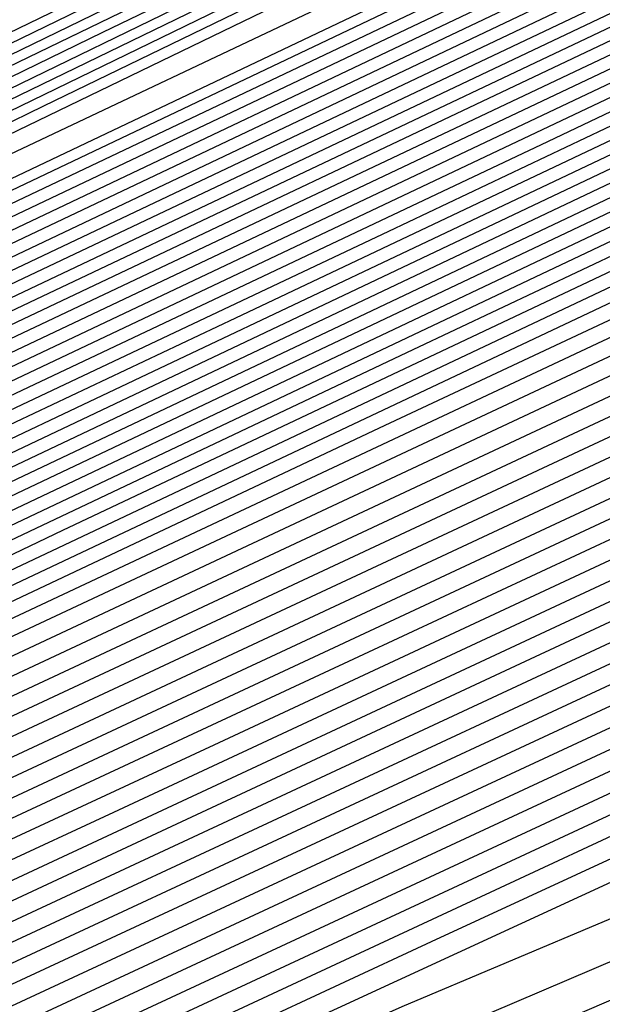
# Model space of a CAD drawing. Extents: x 3249832 to 3255657, y 13789405 to 13793316.
# Tile 386 of 656: x 3254718.871 to 3254719.753, y 13790587.377 to 13790588.868. Entities that reach past the tile are written whole.
import ezdxf

# ---------------------------------------------------------------- set-up
doc = ezdxf.new("R2010")
doc.units = 0
doc.header["$LTSCALE"] = 100
doc.header["$MEASUREMENT"] = 0
for name, color, linetype in [('GRATIO_CON', 10, 'CONTINUOUS'), ('GRATIO_ICON', 7, 'CONTINUOUS'), ('TARGETS_EAST', 7, 'CONTINUOUS')]:
    doc.layers.add(name, color=color, linetype=linetype)

# ---------------------------------------------------------------- blocks, each defined once
blk = doc.blocks.new('Gratio_032316_contours')
at = {"layer": 'GRATIO_CON', "color": 5, "linetype": 'Continuous', "flags": 128}
for points in [[(3254650.5295, 13790554.2765), (3254653.3056, 13790555.8352), (3254660.9478, 13790559.7949), (3254674.6731, 13790566.7396), (3254690.838, 13790574.8591), (3254704.5835, 13790581.7451), (3254712.2651, 13790585.5926), (3254715.0949, 13790587.012), (3254715.4992, 13790587.2173), (3254715.4997, 13790587.2202), (3254715.5008, 13790587.2224), (3254715.5022, 13790587.2231), (3254715.7056, 13790587.3202), (3254717.1188, 13790588.0047), (3254720.9515, 13790589.8664), (3254727.8087, 13790593.1984), (3254735.8769, 13790597.1097), (3254742.7379, 13790600.4126), (3254746.7617, 13790602.3065), (3254749.4702, 13790603.5381), (3254753.1732, 13790605.2411), (3254759.4825, 13790608.2089), (3254767.2174, 13790611.8744), (3254774.4989, 13790615.3301)], [(3254653.0399, 13790555.5064), (3254655.7096, 13790557.0052), (3254663.0585, 13790560.8129), (3254676.257, 13790567.4911), (3254691.8012, 13790575.2992), (3254705.0188, 13790581.9215), (3254712.405, 13790585.6223), (3254715.1255, 13790586.9884), (3254715.5137, 13790587.187), (3254715.5139, 13790587.1907), (3254715.5149, 13790587.1935), (3254715.5162, 13790587.1948), (3254715.6827, 13790587.2745), (3254716.8387, 13790587.8346), (3254719.9739, 13790589.3575), (3254725.5832, 13790592.0832), (3254732.1832, 13790595.2826), (3254737.7956, 13790597.9844), (3254741.1396, 13790599.5586), (3254743.7225, 13790600.741), (3254747.7487, 13790602.6085), (3254754.7095, 13790605.8925), (3254763.2441, 13790609.9406), (3254771.2789, 13790613.7544)], [(3254692.2829, 13790575.5193), (3254705.2366, 13790582.0098), (3254712.4751, 13790585.6374), (3254715.1409, 13790586.9771), (3254715.5211, 13790587.1724), (3254715.5211, 13790587.1764), (3254715.522, 13790587.1793), (3254715.5233, 13790587.1807), (3254715.6712, 13790587.2517), (3254716.6987, 13790587.7496), (3254719.4852, 13790589.103), (3254724.4705, 13790591.5255), (3254730.3363, 13790594.3691), (3254735.3245, 13790596.7704), (3254738.3286, 13790598.1847), (3254740.8487, 13790599.3424), (3254745.0364, 13790601.2922), (3254752.3229, 13790604.7343), (3254761.2575, 13790608.9736), (3254769.6689, 13790612.9665), (3254775.8378, 13790615.8811)], [(3254677.8408, 13790568.2426), (3254692.7645, 13790575.7394), (3254705.4543, 13790582.0981), (3254712.5451, 13790585.6526), (3254715.1564, 13790586.9658), (3254715.5285, 13790587.1578), (3254715.5284, 13790587.1621), (3254715.5291, 13790587.1652), (3254715.5303, 13790587.1667), (3254715.6598, 13790587.2289), (3254716.5587, 13790587.6645), (3254718.9964, 13790588.8486), (3254723.3578, 13790590.9679), (3254728.4895, 13790593.4556), (3254732.8533, 13790595.5563), (3254735.5176, 13790596.8108), (3254737.9749, 13790597.9438), (3254742.3242, 13790599.9759), (3254749.9364, 13790603.5761), (3254759.2708, 13790608.0067), (3254768.0589, 13790612.1786), (3254774.5039, 13790615.224)], [(3254678.6327, 13790568.6184), (3254693.2462, 13790575.9595), (3254705.672, 13790582.1864), (3254712.6152, 13790585.6677), (3254715.1718, 13790586.9544), (3254715.5359, 13790587.1432), (3254715.5356, 13790587.1479), (3254715.5363, 13790587.151), (3254715.5373, 13790587.1526), (3254715.6484, 13790587.2061), (3254716.4187, 13790587.5794), (3254718.5077, 13790588.5941), (3254722.2451, 13790590.4102), (3254726.6426, 13790592.542), (3254730.3822, 13790594.3422), (3254732.7065, 13790595.4369), (3254735.101, 13790596.5452), (3254739.6119, 13790598.6596), (3254747.5498, 13790602.4179), (3254757.2842, 13790607.0398), (3254766.4489, 13790611.3907), (3254773.17, 13790614.5669)], [(3254680.2165, 13790569.3699), (3254694.2095, 13790576.3997), (3254706.1075, 13790582.363), (3254712.7553, 13790585.698), (3254715.2027, 13790586.9318), (3254715.5507, 13790587.114), (3254715.5501, 13790587.1193), (3254715.5505, 13790587.1228), (3254715.5514, 13790587.1245), (3254715.6255, 13790587.1605), (3254716.1386, 13790587.4093), (3254717.5302, 13790588.0852), (3254720.0197, 13790589.295), (3254722.9489, 13790590.715), (3254725.4399, 13790591.9141), (3254727.0844, 13790592.6891), (3254729.3534, 13790593.7481), (3254734.1874, 13790596.027), (3254742.7767, 13790600.1014), (3254753.3109, 13790605.106), (3254763.2289, 13790609.8149), (3254770.5022, 13790613.2526), (3254775.2309, 13790615.445)], [(3254681.0084, 13790569.7457), (3254694.6911, 13790576.6198), (3254706.3252, 13790582.4514), (3254712.8253, 13790585.7131), (3254715.2181, 13790586.9205), (3254715.5581, 13790587.0994), (3254715.5573, 13790587.105), (3254715.5577, 13790587.1086), (3254715.5585, 13790587.1105), (3254715.614, 13790587.1377), (3254715.9986, 13790587.3243), (3254717.0414, 13790587.8308), (3254718.907, 13790588.7373), (3254721.1021, 13790589.8014), (3254722.9687, 13790590.7), (3254724.2734, 13790591.3152), (3254726.4795, 13790592.3495), (3254731.4751, 13790594.7106), (3254740.3902, 13790598.9432), (3254751.3242, 13790604.1391), (3254761.6189, 13790609.027), (3254769.1683, 13790612.5955), (3254774.0756, 13790614.8726)], [(3254681.8003, 13790570.1215), (3254695.1728, 13790576.8399), (3254706.5429, 13790582.5397), (3254712.8954, 13790585.7283), (3254715.2336, 13790586.9092), (3254715.5655, 13790587.0848), (3254715.5646, 13790587.0908), (3254715.5648, 13790587.0945), (3254715.5655, 13790587.0964), (3254715.6026, 13790587.1149), (3254715.8586, 13790587.2392), (3254716.5526, 13790587.5763), (3254717.7943, 13790588.1797), (3254719.2552, 13790588.8879), (3254720.4976, 13790589.486), (3254721.4623, 13790589.9413), (3254723.6057, 13790590.9509), (3254728.7628, 13790593.3943), (3254738.0036, 13790597.785), (3254749.3376, 13790603.1722), (3254760.0089, 13790608.2391), (3254767.8344, 13790611.9384), (3254772.9202, 13790614.3002)], [(3254682.5923, 13790570.4972), (3254695.6546, 13790577.0593), (3254706.7614, 13790582.6258), (3254712.967, 13790585.7384), (3254715.2513, 13790586.8898), (3254715.5753, 13790587.0598), (3254715.5732, 13790587.0655), (3254715.5718, 13790587.0702), (3254715.5712, 13790587.0742), (3254715.5713, 13790587.0777), (3254715.5719, 13790587.0805), (3254715.5725, 13790587.0824), (3254715.5912, 13790587.0921), (3254715.7186, 13790587.1542), (3254716.0639, 13790587.3219), (3254716.6816, 13790587.6221), (3254717.4084, 13790587.9744), (3254718.0264, 13790588.2719), (3254718.6513, 13790588.5674), (3254720.7319, 13790589.5523), (3254726.0506, 13790592.078), (3254735.6171, 13790596.6268), (3254747.3509, 13790602.2053)], [(3254684.1761, 13790571.2487), (3254696.618, 13790577.4994), (3254707.1969, 13790582.802), (3254713.1074, 13790585.7679), (3254715.2826, 13790586.8659), (3254715.5906, 13790587.0293), (3254715.5881, 13790587.0358), (3254715.5865, 13790587.0411), (3254715.5857, 13790587.0455), (3254715.5857, 13790587.0491), (3254715.5862, 13790587.0517), (3254715.5868, 13790587.0533), (3254715.8668, 13790587.1867), (3254717.823, 13790588.1171), (3254723.1317, 13790590.6428), (3254732.719, 13790595.2041), (3254744.5101, 13790600.8106), (3254755.6802, 13790606.114), (3254763.9812, 13790610.0377), (3254769.4727, 13790612.5918), (3254772.7913, 13790614.058)], [(3254684.968, 13790571.6245), (3254697.0997, 13790577.7194), (3254707.4147, 13790582.8902), (3254713.1775, 13790585.7827), (3254715.2982, 13790586.854), (3254715.5983, 13790587.014), (3254715.5956, 13790587.0209), (3254715.5938, 13790587.0266), (3254715.5929, 13790587.0311), (3254715.5928, 13790587.0347), (3254715.5933, 13790587.0371), (3254715.5941, 13790587.0382), (3254715.8655, 13790587.1668), (3254717.7598, 13790588.067), (3254722.9002, 13790590.5119), (3254732.1888, 13790594.9308), (3254743.6448, 13790600.3775), (3254754.5666, 13790605.5623), (3254762.7944, 13790609.4506), (3254768.3357, 13790612.0281), (3254771.74, 13790613.536)], [(3254685.7599, 13790572.0002), (3254697.5813, 13790577.9395), (3254707.6325, 13790582.9783), (3254713.2477, 13790585.7974), (3254715.3139, 13790586.8421), (3254715.6059, 13790586.9987), (3254715.6031, 13790587.0061), (3254715.6012, 13790587.0121), (3254715.6002, 13790587.0168), (3254715.6, 13790587.0202), (3254715.6005, 13790587.0224), (3254715.6014, 13790587.0231), (3254715.8641, 13790587.1469), (3254717.6967, 13790588.0169), (3254722.6687, 13790590.3811), (3254731.6586, 13790594.6574), (3254742.7795, 13790599.9444), (3254753.4529, 13790605.0106), (3254761.6075, 13790608.8634), (3254767.1987, 13790611.4645), (3254770.6888, 13790613.014), (3254772.5688, 13790613.737)], [(3254686.5518, 13790572.376), (3254698.063, 13790578.1595), (3254707.8503, 13790583.0665), (3254713.3179, 13790585.8122), (3254715.3295, 13790586.8301), (3254715.6136, 13790586.9834), (3254715.6106, 13790586.9912), (3254715.6085, 13790586.9975), (3254715.6074, 13790587.0024), (3254715.6072, 13790587.0058), (3254715.6076, 13790587.0078), (3254715.6086, 13790587.008), (3254715.8627, 13790587.127), (3254717.6335, 13790587.9669), (3254722.4373, 13790590.2503), (3254731.1285, 13790594.3841), (3254741.9141, 13790599.5112), (3254752.3392, 13790604.4589), (3254760.4207, 13790608.2763), (3254766.0618, 13790610.9008), (3254769.6376, 13790612.4919), (3254771.5699, 13790613.2422)], [(3254688.1357, 13790573.1275), (3254699.0263, 13790578.5996), (3254708.2858, 13790583.2427), (3254713.4583, 13790585.8417), (3254715.3608, 13790586.8063), (3254715.6289, 13790586.9528), (3254715.6255, 13790586.9616), (3254715.6232, 13790586.9685), (3254715.6219, 13790586.9736), (3254715.6215, 13790586.977), (3254715.6219, 13790586.9785), (3254715.6231, 13790586.9779), (3254715.86, 13790587.0872), (3254717.5072, 13790587.8667), (3254721.9744, 13790589.9887), (3254730.0682, 13790593.8374), (3254740.1834, 13790598.645), (3254750.1119, 13790603.3555)], [(3254688.9276, 13790573.5033), (3254699.508, 13790578.8196), (3254708.5036, 13790583.3309), (3254713.5284, 13790585.8564), (3254715.3764, 13790586.7943), (3254715.6366, 13790586.9375), (3254715.633, 13790586.9467), (3254715.6306, 13790586.954), (3254715.6292, 13790586.9593), (3254715.6287, 13790586.9626), (3254715.6291, 13790586.9638), (3254715.6304, 13790586.9628), (3254715.8586, 13790587.0673), (3254717.444, 13790587.8166), (3254721.7429, 13790589.8578), (3254729.538, 13790593.5641), (3254739.3181, 13790598.2119), (3254748.9983, 13790602.8038)], [(3254689.7195, 13790573.8791), (3254699.9897, 13790579.0397), (3254708.7214, 13790583.419), (3254713.5986, 13790585.8712), (3254715.392, 13790586.7824), (3254715.6442, 13790586.9223), (3254715.6405, 13790586.9319), (3254715.638, 13790586.9394), (3254715.6364, 13790586.9449), (3254715.6358, 13790586.9482), (3254715.6363, 13790586.9492), (3254715.6377, 13790586.9477), (3254715.8573, 13790587.0474), (3254717.3809, 13790587.7665), (3254721.5114, 13790589.727), (3254729.0078, 13790593.2907), (3254738.4527, 13790597.7787), (3254747.8846, 13790602.2521)], [(3254690.5114, 13790574.2548), (3254700.4713, 13790579.2597), (3254708.9392, 13790583.5072), (3254713.6688, 13790585.8859), (3254715.4077, 13790586.7705), (3254715.6519, 13790586.907), (3254715.648, 13790586.917), (3254715.6453, 13790586.9249), (3254715.6437, 13790586.9305), (3254715.643, 13790586.9338), (3254715.6434, 13790586.9345), (3254715.6449, 13790586.9327), (3254715.8559, 13790587.0275), (3254717.3177, 13790587.7164), (3254721.28, 13790589.5962), (3254728.4777, 13790593.0174), (3254737.5874, 13790597.3456), (3254746.7709, 13790601.7004)], [(3254692.0952, 13790575.0064), (3254701.4347, 13790579.6998), (3254709.3748, 13790583.6834), (3254713.8091, 13790585.9154), (3254715.439, 13790586.7467), (3254715.6673, 13790586.8766), (3254715.6632, 13790586.8877), (3254715.661, 13790586.8953), (3254715.6608, 13790586.8982), (3254715.8536, 13790586.9865), (3254717.1914, 13790587.6161), (3254720.817, 13790589.3346), (3254727.4174, 13790592.4707), (3254735.8567, 13790596.4794), (3254744.5436, 13790600.597), (3254752.1128, 13790604.1664)], [(3254685.2199, 13790571.5024), (3254692.8871, 13790575.3821), (3254701.9163, 13790579.9198), (3254709.5925, 13790583.7716), (3254713.8793, 13790585.9301), (3254715.4546, 13790586.7347), (3254715.6749, 13790586.8612), (3254715.6706, 13790586.8725), (3254715.6682, 13790586.8802), (3254715.6682, 13790586.8829), (3254715.8522, 13790586.9665), (3254717.1283, 13790587.566), (3254720.5856, 13790589.2037), (3254726.8872, 13790592.1973), (3254734.9913, 13790596.0463), (3254743.4299, 13790600.0453), (3254750.9259, 13790603.5792)], [(3254686.2753, 13790572.0114), (3254693.679, 13790575.7579), (3254702.398, 13790580.1398), (3254709.8103, 13790583.8597), (3254713.9495, 13790585.9449), (3254715.4703, 13790586.7228), (3254715.6826, 13790586.8457), (3254715.6781, 13790586.8572), (3254715.6757, 13790586.8649), (3254715.6756, 13790586.8673), (3254715.851, 13790586.9463), (3254717.0652, 13790587.5158), (3254720.3542, 13790589.0728), (3254726.3571, 13790591.924), (3254734.126, 13790595.6131), (3254742.3163, 13790599.4936), (3254749.7391, 13790602.9921)], [(3254687.3306, 13790572.5204), (3254694.471, 13790576.1337), (3254702.8797, 13790580.3599), (3254710.0281, 13790583.9478), (3254714.0197, 13790585.9596), (3254715.486, 13790586.7106), (3254715.6904, 13790586.8298), (3254715.6861, 13790586.841), (3254715.6838, 13790586.8481), (3254715.6839, 13790586.8501), (3254715.8505, 13790586.9246), (3254717.0026, 13790587.4646), (3254720.1229, 13790588.9415), (3254725.827, 13790591.6505), (3254733.2607, 13790595.18), (3254741.2026, 13790598.9419), (3254748.5522, 13790602.4049)], [(3254689.4412, 13790573.5385), (3254696.0548, 13790576.8852), (3254703.843, 13790580.8), (3254710.4637, 13790584.1241), (3254714.1601, 13790585.9891), (3254715.5173, 13790586.6864), (3254715.7061, 13790586.798), (3254715.7019, 13790586.8086), (3254715.7, 13790586.8146), (3254715.7004, 13790586.8156), (3254715.8494, 13790586.8813), (3254716.8773, 13790587.3622), (3254719.6605, 13790588.6789), (3254724.7668, 13790591.1035), (3254731.53, 13790594.3137), (3254738.9753, 13790597.8385), (3254746.1785, 13790601.2307)], [(3254690.4965, 13790574.0475), (3254696.8467, 13790577.2609), (3254704.3247, 13790581.02), (3254710.6814, 13790584.2123), (3254714.2303, 13790586.0038), (3254715.533, 13790586.6743), (3254715.714, 13790586.7821), (3254715.7099, 13790586.7923), (3254715.7081, 13790586.7978), (3254715.7087, 13790586.7983), (3254715.8489, 13790586.8596), (3254716.8147, 13790587.311), (3254719.4293, 13790588.5476), (3254724.2367, 13790590.83), (3254730.6646, 13790593.8806), (3254737.8616, 13790597.2868), (3254744.9917, 13790600.6435)], [(3254691.5518, 13790574.5565), (3254697.6386, 13790577.6367), (3254704.8063, 13790581.24), (3254710.8992, 13790584.3004), (3254714.3004, 13790586.0185), (3254715.5487, 13790586.6622), (3254715.7218, 13790586.7662), (3254715.7178, 13790586.7761), (3254715.7162, 13790586.781), (3254715.7169, 13790586.7811), (3254715.8483, 13790586.838), (3254716.752, 13790587.2598), (3254719.198, 13790588.4163), (3254723.7066, 13790590.5565), (3254729.7993, 13790593.4474), (3254736.7479, 13790596.7351), (3254743.8048, 13790600.0564), (3254750.1441, 13790603.0095)], [(3254692.6071, 13790575.0655), (3254698.4305, 13790578.0125), (3254705.288, 13790581.4601), (3254711.117, 13790584.3885), (3254714.3706, 13790586.0332), (3254715.5644, 13790586.6501), (3254715.7297, 13790586.7503), (3254715.7257, 13790586.7599), (3254715.7243, 13790586.7643), (3254715.7252, 13790586.7639), (3254715.8478, 13790586.8163), (3254716.6894, 13790587.2086), (3254718.9668, 13790588.2849), (3254723.1765, 13790590.283), (3254728.934, 13790593.0143), (3254735.6343, 13790596.1835), (3254742.618, 13790599.4693), (3254749.0072, 13790602.4459)], [(3254691.7685, 13790574.5555), (3254694.7177, 13790576.0836), (3254700.0143, 13790578.764), (3254706.2512, 13790581.9005), (3254711.5522, 13790584.5659), (3254714.5103, 13790586.065), (3254715.5954, 13790586.6284), (3254715.7466, 13790586.7184), (3254715.8482, 13790586.7698), (3254716.5643, 13790587.1058), (3254718.5044, 13790588.0223), (3254722.1163, 13790589.7361), (3254727.2033, 13790592.148), (3254733.407, 13790595.0801), (3254740.2443, 13790598.295), (3254746.7332, 13790601.3185)], [(3254691.9524, 13790574.5689), (3254692.9705, 13790575.1405), (3254695.773, 13790576.5926), (3254700.8063, 13790579.1398), (3254706.7329, 13790582.1204), (3254711.7701, 13790584.6536), (3254714.5808, 13790586.0787), (3254715.6116, 13790586.6148), (3254715.755, 13790586.7009), (3254715.8477, 13790586.748), (3254716.5017, 13790587.0546), (3254718.2731, 13790587.891), (3254721.5863, 13790589.4626), (3254726.338, 13790591.7148), (3254732.2933, 13790594.5284), (3254739.0575, 13790597.7078), (3254745.5962, 13790600.7549)], [(3254692.5832, 13790574.7153), (3254693.0422, 13790574.9924), (3254693.0886, 13790575.0656), (3254693.2076, 13790575.1838), (3254694.1724, 13790575.7255), (3254696.8283, 13790577.1016), (3254701.5982, 13790579.5155), (3254707.2147, 13790582.3403), (3254711.9881, 13790584.7413), (3254714.6513, 13790586.0925), (3254715.6277, 13790586.6012), (3254715.7634, 13790586.6833), (3254715.8472, 13790586.7262), (3254716.4391, 13790587.0034), (3254718.0419, 13790587.7597), (3254721.0562, 13790589.1891), (3254725.4726, 13790591.2817), (3254731.1796, 13790593.9767), (3254737.8706, 13790597.1207), (3254744.4593, 13790600.1912), (3254749.6643, 13790602.5732)], [(3254692.5223, 13790574.6256), (3254693.8324, 13790575.3348), (3254694.3015, 13790575.6152), (3254694.3504, 13790575.6871), (3254694.4629, 13790575.7987), (3254695.3744, 13790576.3105), (3254697.8837, 13790577.6106), (3254702.3901, 13790579.8913), (3254707.6964, 13790582.5602), (3254712.2061, 13790584.8288), (3254714.7221, 13790586.1058), (3254715.6444, 13790586.587), (3254715.7723, 13790586.665), (3254715.8471, 13790586.7039), (3254716.3767, 13790586.9518), (3254717.8108, 13790587.6282), (3254720.5261, 13790588.9155), (3254724.6073, 13790590.8486), (3254730.066, 13790593.425), (3254736.6838, 13790596.5336), (3254743.3223, 13790599.6276), (3254748.6131, 13790602.0511)], [(3254692.5199, 13790574.5458), (3254694.97, 13790575.8408), (3254696.3308, 13790576.574), (3254696.8201, 13790576.8609), (3254696.8741, 13790576.93), (3254696.9733, 13790577.0286), (3254697.7783, 13790577.4805), (3254699.9943, 13790578.6287), (3254703.9739, 13790580.6428), (3254708.66, 13790582.9997), (3254712.6425, 13790585.0035), (3254714.8643, 13790586.1316), (3254715.6786, 13790586.5571), (3254715.7913, 13790586.6268), (3254715.848, 13790586.6577), (3254716.2527, 13790586.8476), (3254717.3489, 13790587.3648), (3254719.4661, 13790588.3683), (3254722.8766, 13790589.9822), (3254727.8386, 13790592.3216), (3254734.3101, 13790595.3593), (3254741.0483, 13790598.5002), (3254746.5107, 13790601.007)], [(3254690.7614, 13790573.5823), (3254693.6995, 13790575.131), (3254696.1939, 13790576.4485), (3254697.5799, 13790577.1935), (3254698.0794, 13790577.4837), (3254698.1359, 13790577.5514), (3254698.2286, 13790577.6435), (3254698.9803, 13790578.0655), (3254701.0496, 13790579.1377), (3254704.7659, 13790581.0185), (3254709.1418, 13790583.2195), (3254712.8607, 13790585.0908), (3254714.9354, 13790586.1445), (3254715.6957, 13790586.5422), (3254715.8008, 13790586.6077), (3254715.8484, 13790586.6346), (3254716.1906, 13790586.7956), (3254717.1179, 13790587.2331), (3254718.9361, 13790588.0947), (3254722.0113, 13790589.5491), (3254726.725, 13790591.7699), (3254733.1232, 13790594.7722), (3254739.9114, 13790597.9366), (3254745.4594, 13790600.485)], [(3254691.8891, 13790574.1408), (3254694.879, 13790575.7162), (3254697.4178, 13790577.0561), (3254698.8291, 13790577.8131), (3254699.3387, 13790578.1066), (3254699.3977, 13790578.1728), (3254699.4838, 13790578.2584), (3254700.1822, 13790578.6505), (3254702.1049, 13790579.6467), (3254705.5578, 13790581.3942), (3254709.6236, 13790583.4393), (3254713.0789, 13790585.1781), (3254715.0065, 13790586.1574), (3254715.7128, 13790586.5273), (3254715.8103, 13790586.5886), (3254715.8489, 13790586.6115), (3254716.1286, 13790586.7435), (3254716.887, 13790587.1013), (3254718.4061, 13790587.8211), (3254721.146, 13790589.1159), (3254725.6113, 13790591.2182), (3254731.9364, 13790594.185)], [(3254700.739, 13790578.8733), (3254701.3842, 13790579.2355), (3254703.1602, 13790580.1557), (3254706.3497, 13790581.7699), (3254710.1054, 13790583.6589), (3254713.2973, 13790585.2645), (3254715.0779, 13790586.1684), (3254715.7302, 13790586.5099), (3254715.8195, 13790586.5677), (3254715.8167, 13790586.5744), (3254715.8158, 13790586.5773), (3254715.8161, 13790586.5776), (3254715.8482, 13790586.5908), (3254716.0664, 13790586.6917), (3254716.656, 13790586.9696), (3254717.8761, 13790587.5475), (3254720.2806, 13790588.6828), (3254724.4976, 13790590.6665), (3254730.7495, 13790593.5979)], [(3254701.0893, 13790578.8791), (3254702.5767, 13790579.6718), (3254703.1167, 13790579.9751), (3254703.1831, 13790580.0372), (3254703.2495, 13790580.1032), (3254703.7881, 13790580.4056), (3254705.2708, 13790581.1738), (3254707.9336, 13790582.5214), (3254711.069, 13790584.0984), (3254713.7337, 13790585.4389), (3254715.2203, 13790586.1935), (3254715.7648, 13790586.4786), (3254715.8393, 13790586.5272), (3254715.8369, 13790586.5335), (3254715.8358, 13790586.5368), (3254715.8357, 13790586.538), (3254715.8493, 13790586.5443), (3254715.9424, 13790586.5876), (3254716.1941, 13790586.7062), (3254716.816, 13790587.0003), (3254718.55, 13790587.8165), (3254722.2703, 13790589.5631), (3254728.3759, 13790592.4236)], [(3254699.5972, 13790578.0569), (3254702.3132, 13790579.4867), (3254703.8259, 13790580.2913), (3254704.376, 13790580.5979), (3254704.4449, 13790580.6586), (3254704.5048, 13790580.7181), (3254704.9901, 13790580.9906), (3254706.3261, 13790581.6828), (3254708.7255, 13790582.8971), (3254711.5508, 13790584.3181), (3254713.952, 13790585.526), (3254715.2915, 13790586.206), (3254715.7822, 13790586.463), (3254715.8492, 13790586.507), (3254715.8469, 13790586.513), (3254715.8458, 13790586.5165), (3254715.8455, 13790586.5183), (3254715.8498, 13790586.521), (3254715.8804, 13790586.5355), (3254715.9632, 13790586.5745), (3254716.286, 13790586.7267), (3254717.6847, 13790587.3833), (3254721.1566, 13790589.0114), (3254727.189, 13790591.8365)], [(3254700.7768, 13790578.6421), (3254703.5371, 13790580.0944), (3254705.0751, 13790580.9109), (3254705.6353, 13790581.2207), (3254705.7067, 13790581.2801), (3254705.76, 13790581.333), (3254706.1921, 13790581.5756), (3254707.3814, 13790582.1918), (3254709.5175, 13790583.2728), (3254712.0326, 13790584.5379), (3254714.1702, 13790585.6132), (3254715.3627, 13790586.2185), (3254715.7995, 13790586.4474), (3254715.8591, 13790586.4866), (3254715.8571, 13790586.4921), (3254715.8561, 13790586.4954), (3254715.8558, 13790586.4971), (3254716.0291, 13790586.5789), (3254717.2419, 13790587.147), (3254720.5334, 13790588.689), (3254726.4243, 13790591.447), (3254733.3619, 13790594.6822)], [(3254698.6556, 13790577.4919), (3254701.9564, 13790579.2273), (3254704.7609, 13790580.702), (3254706.3242, 13790581.5304), (3254706.8946, 13790581.8436), (3254706.9685, 13790581.9015), (3254707.0152, 13790581.9479), (3254707.394, 13790582.1606), (3254708.4368, 13790582.7009), (3254710.3094, 13790583.6486), (3254712.5144, 13790584.7576), (3254714.3884, 13790585.7003), (3254715.4339, 13790586.231), (3254715.8168, 13790586.4317), (3254715.8691, 13790586.4661), (3254715.8673, 13790586.4709), (3254715.8666, 13790586.4736), (3254715.8666, 13790586.4746), (3254716.0343, 13790586.5527), (3254717.205, 13790587.0999), (3254720.3813, 13790588.5869), (3254726.0653, 13790591.2475), (3254732.7589, 13790594.3687)], [(3254700.911, 13790578.6089), (3254704.3155, 13790580.3977), (3254707.2087, 13790581.9173), (3254708.8226, 13790582.7696), (3254709.4132, 13790583.0892), (3254709.4922, 13790583.1444), (3254709.5257, 13790583.1778), (3254709.798, 13790583.3306), (3254710.5474, 13790583.7189), (3254711.8932, 13790584.4001), (3254713.478, 13790585.1973), (3254714.8247, 13790585.8755), (3254715.5759, 13790586.2579), (3254715.8513, 13790586.4026), (3254715.8897, 13790586.4263), (3254716.0452, 13790586.4993), (3254717.1314, 13790587.0056), (3254720.077, 13790588.3828), (3254725.3472, 13790590.8485), (3254731.553, 13790593.7418)], [(3254699.1029, 13790577.6187), (3254702.0388, 13790579.1675), (3254705.495, 13790580.9829), (3254708.4325, 13790582.525), (3254710.0718, 13790583.3891), (3254710.6725, 13790583.7121), (3254710.754, 13790583.7659), (3254710.781, 13790583.7927), (3254710.9999, 13790583.9156), (3254711.6027, 13790584.2279), (3254712.6852, 13790584.7758), (3254713.9598, 13790585.417), (3254715.0429, 13790585.9625), (3254715.6472, 13790586.27), (3254715.8688, 13790586.3861), (3254715.9002, 13790586.4045), (3254716.0503, 13790586.4733), (3254717.0945, 13790586.9586), (3254719.9249, 13790588.2807), (3254724.9882, 13790590.649), (3254730.95, 13790593.4284)], [(3254700.1865, 13790578.1548), (3254703.1665, 13790579.726), (3254706.6746, 13790581.568), (3254709.6564, 13790583.1326), (3254711.321, 13790584.0087), (3254711.9318, 13790584.3349), (3254712.0158, 13790584.3873), (3254712.0362, 13790584.4076), (3254712.2019, 13790584.5006), (3254712.658, 13790584.7369), (3254713.4771, 13790585.1515), (3254714.4416, 13790585.6367), (3254715.2612, 13790586.0495), (3254715.7184, 13790586.2822), (3254715.8859, 13790586.3706), (3254715.9089, 13790586.3857), (3254715.9087, 13790586.3872), (3254715.9095, 13790586.3868), (3254715.9111, 13790586.3845), (3254716.0564, 13790586.4474), (3254717.0585, 13790586.9111), (3254719.7731, 13790588.1784), (3254724.6292, 13790590.4494), (3254730.3471, 13790593.1149)], [(3254701.2702, 13790578.6908), (3254704.2942, 13790580.2845), (3254707.8541, 13790582.1532), (3254710.8802, 13790583.7402), (3254712.5702, 13790584.6282), (3254713.1911, 13790584.9578), (3254713.2776, 13790585.0087), (3254713.2914, 13790585.0225), (3254713.4039, 13790585.0856), (3254713.7133, 13790585.246), (3254714.269, 13790585.5272), (3254714.9234, 13790585.8564), (3254715.4795, 13790586.1365), (3254715.7897, 13790586.2944), (3254715.9033, 13790586.3543), (3254715.9191, 13790586.3645), (3254715.9192, 13790586.3653), (3254715.9202, 13790586.3644), (3254715.9222, 13790586.3617), (3254716.0619, 13790586.421), (3254717.0218, 13790586.864), (3254719.6211, 13790588.0763), (3254724.2702, 13790590.2499), (3254729.7441, 13790592.8014)], [(3254691.0121, 13790572.8429), (3254693.6234, 13790574.3309), (3254696.5687, 13790575.9783), (3254699.0297, 13790577.3495), (3254700.4885, 13790578.1685), (3254701.6296, 13790578.7987), (3254703.4376, 13790579.763), (3254706.5497, 13790581.4016), (3254710.2132, 13790583.3237), (3254713.3279, 13790584.9557), (3254715.0692, 13790585.8682), (3254715.7163, 13790586.2075), (3254715.8239, 13790586.264), (3254715.8528, 13790586.2788), (3254715.887, 13790586.296), (3254715.9164, 13790586.3105), (3254715.9334, 13790586.3181), (3254715.9409, 13790586.3194), (3254715.9444, 13790586.3161), (3254716.0728, 13790586.3683), (3254716.9484, 13790586.7696), (3254719.317, 13790587.8721), (3254723.5521, 13790589.8509), (3254728.5382, 13790592.1745)], [(3254691.9191, 13790573.2857), (3254694.5673, 13790574.7946), (3254697.5541, 13790576.465), (3254700.05, 13790577.8549), (3254701.523, 13790578.6809), (3254702.6327, 13790579.2936), (3254704.3365, 13790580.2023), (3254707.26, 13790581.7415), (3254710.7015, 13790583.5471), (3254713.6273, 13790585.0804), (3254715.2623, 13790585.9375), (3254715.8645, 13790586.2537), (3254715.9507, 13790586.2992), (3254715.9513, 13790586.2989), (3254715.9528, 13790586.2973), (3254715.9556, 13790586.2932), (3254716.0783, 13790586.3419), (3254716.9117, 13790586.7225), (3254719.1649, 13790587.7699), (3254723.1931, 13790589.6514), (3254727.9352, 13790591.8611)], [(3254691.1289, 13790572.7074), (3254692.8262, 13790573.7285), (3254695.5111, 13790575.2584), (3254698.5396, 13790576.9517), (3254701.0703, 13790578.3603), (3254702.5566, 13790579.1927), (3254703.629, 13790579.7849), (3254705.2126, 13790580.6296), (3254707.9188, 13790582.0544), (3254711.1043, 13790583.7259), (3254713.8124, 13790585.1457), (3254715.3255, 13790585.9397), (3254715.8827, 13790586.2333), (3254715.9621, 13790586.2761), (3254715.9625, 13790586.2763), (3254715.9639, 13790586.2747), (3254715.9669, 13790586.2704), (3254716.0838, 13790586.3155), (3254716.875, 13790586.6753), (3254719.0129, 13790587.6678), (3254722.8341, 13790589.4518), (3254727.3323, 13790591.5476)], [(3254692.0127, 13790573.1362), (3254693.7333, 13790574.1713), (3254696.455, 13790575.7221), (3254699.525, 13790577.4384), (3254702.0906, 13790578.8657), (3254703.5901, 13790579.7046), (3254704.6253, 13790580.2762), (3254706.0887, 13790581.057), (3254708.5775, 13790582.3673), (3254711.5071, 13790583.9048), (3254713.9975, 13790585.2109), (3254715.3888, 13790585.942), (3254715.9008, 13790586.2129), (3254715.9735, 13790586.2531), (3254715.9737, 13790586.2537), (3254715.975, 13790586.2522), (3254715.9781, 13790586.2475), (3254716.0893, 13790586.2892), (3254716.8383, 13790586.6281), (3254718.8608, 13790587.5657), (3254722.4751, 13790589.2523), (3254726.7293, 13790591.2342), (3254730.3544, 13790592.9064)], [(3254692.5237, 13790573.0777), (3254692.8909, 13790573.3927), (3254693.7803, 13790573.994), (3254695.5475, 13790575.0569), (3254698.3428, 13790576.6495), (3254701.4959, 13790578.4118), (3254704.1312, 13790579.8766), (3254705.6573, 13790580.7284), (3254706.6179, 13790581.2589), (3254707.8409, 13790581.9116), (3254709.8949, 13790582.9932), (3254712.3127, 13790584.2624), (3254714.3677, 13790585.3414), (3254715.5154, 13790585.9462), (3254715.9384, 13790586.1699), (3254716.0007, 13790586.1996), (3254716.0998, 13790586.236), (3254716.7645, 13790586.534), (3254718.5565, 13790587.3616), (3254721.7569, 13790588.8533), (3254725.5234, 13790590.6072), (3254728.7326, 13790592.0876)], [(3254702.4813, 13790578.8985), (3254705.1516, 13790580.382), (3254706.6909, 13790581.2403), (3254707.6142, 13790581.7502), (3254708.717, 13790582.339), (3254710.5537, 13790583.3061), (3254712.7155, 13790584.4412), (3254714.5528, 13790585.4066), (3254715.5787, 13790585.9484), (3254715.9566, 13790586.1493), (3254716.0125, 13790586.176), (3254716.1056, 13790586.2094), (3254716.728, 13790586.4867), (3254718.4045, 13790587.2595), (3254721.3979, 13790588.6538), (3254724.9204, 13790590.2938), (3254727.9217, 13790591.6781)], [(3254700.2305, 13790577.577), (3254703.4667, 13790579.3852), (3254706.1719, 13790580.8874), (3254707.7245, 13790581.7521), (3254708.6106, 13790582.2416), (3254709.5931, 13790582.7663), (3254711.2124, 13790583.619), (3254713.1183, 13790584.6201), (3254714.7379, 13790585.4718), (3254715.642, 13790585.9507), (3254715.9748, 13790586.1288), (3254716.0242, 13790586.1525), (3254716.1114, 13790586.1827), (3254716.6914, 13790586.4394), (3254718.2526, 13790587.1573), (3254721.0389, 13790588.4543), (3254724.3174, 13790589.9803), (3254727.1107, 13790591.2687)], [(3254701.1744, 13790578.0407), (3254704.4521, 13790579.8719), (3254707.1922, 13790581.3929), (3254708.7581, 13790582.264), (3254709.6069, 13790582.7329), (3254710.4692, 13790583.1937), (3254711.8711, 13790583.9319), (3254713.5211, 13790584.7989), (3254714.923, 13790585.5371), (3254715.7052, 13790585.9529), (3254715.993, 13790586.1082), (3254716.0359, 13790586.1289), (3254716.1172, 13790586.156), (3254716.6549, 13790586.3921), (3254718.1006, 13790587.0552), (3254720.6799, 13790588.2547), (3254723.7145, 13790589.6669), (3254726.2998, 13790590.8593), (3254727.7982, 13790591.5265)], [(3254703.0621, 13790578.9681), (3254706.423, 13790580.8453), (3254709.2328, 13790582.4037), (3254710.8252, 13790583.2878), (3254711.5995, 13790583.7155), (3254712.2214, 13790584.0483), (3254713.1886, 13790584.5577), (3254714.3269, 13790585.1559), (3254715.2941, 13790585.6652), (3254715.8336, 13790585.9524), (3254716.0313, 13790586.0613), (3254716.0585, 13790586.0801), (3254716.0583, 13790586.0819), (3254716.0598, 13790586.0806), (3254716.0634, 13790586.0753), (3254716.133, 13790586.0953), (3254716.5847, 13790586.2924), (3254717.7979, 13790586.8485), (3254719.9623, 13790587.855), (3254722.5086, 13790589.0399), (3254724.678, 13790590.0404), (3254725.9429, 13790590.6036), (3254726.702, 13790590.9159), (3254727.5851, 13790591.2734)], [(3254710.2531, 13790582.9091), (3254711.8588, 13790583.7997), (3254712.5958, 13790584.2069), (3254713.0975, 13790584.4757), (3254713.8473, 13790584.8706), (3254714.7299, 13790585.3343), (3254715.4797, 13790585.7292), (3254715.898, 13790585.9519), (3254716.0513, 13790586.0363), (3254716.0726, 13790586.0508), (3254716.0729, 13790586.0522), (3254716.0746, 13790586.0509), (3254716.0782, 13790586.046), (3254716.1413, 13790586.0642), (3254716.5498, 13790586.2423), (3254717.6467, 13790586.7451), (3254719.6035, 13790587.6551), (3254721.9057, 13790588.7264), (3254723.867, 13790589.631), (3254725.0153, 13790590.1422), (3254725.7337, 13790590.4384), (3254726.6191, 13790590.7994), (3254728.1014, 13790591.4258)], [(3254711.2735, 13790583.4146), (3254712.8924, 13790584.3116), (3254713.5921, 13790584.6982), (3254713.9736, 13790584.903), (3254714.5061, 13790585.1835), (3254715.1328, 13790585.5128), (3254715.6653, 13790585.7932), (3254715.9624, 13790585.9513), (3254716.0713, 13790586.0113), (3254716.0867, 13790586.0216), (3254716.0874, 13790586.0225), (3254716.0894, 13790586.0212), (3254716.093, 13790586.0168), (3254716.1496, 13790586.033), (3254716.5148, 13790586.1922), (3254717.4954, 13790586.6417), (3254719.2447, 13790587.4552), (3254721.3027, 13790588.4128), (3254723.0561, 13790589.2215), (3254724.0877, 13790589.6807), (3254724.7653, 13790589.9609), (3254725.6531, 13790590.3253), (3254727.1525, 13790590.9606)], [(3254718.8859, 13790587.2553), (3254720.6998, 13790588.0993), (3254722.2452, 13790588.8121), (3254723.1601, 13790589.2193), (3254723.797, 13790589.4834), (3254724.6871, 13790589.8513), (3254726.2037, 13790590.4955), (3254728.0876, 13790591.2917)], [(3254702.5906, 13790578.2673), (3254704.5244, 13790579.4329), (3254707.5692, 13790581.1695), (3254710.9985, 13790583.0851), (3254713.864, 13790584.673), (3254715.4593, 13790585.5568), (3254716.0468, 13790585.8839), (3254716.1309, 13790585.932), (3254716.1321, 13790585.9327), (3254716.1344, 13790585.9319), (3254716.1375, 13790585.929), (3254716.1744, 13790585.9394), (3254716.4098, 13790586.042), (3254717.0415, 13790586.3315), (3254718.1683, 13790586.8555), (3254719.4939, 13790587.4723), (3254720.6233, 13790587.9932), (3254721.3048, 13790588.2964), (3254721.8603, 13790588.5284), (3254722.7552, 13790588.9032), (3254724.306, 13790589.5652), (3254726.2341, 13790590.3812), (3254728.1119, 13790591.1491)], [(3254711.3447, 13790583.2193), (3254714.0292, 13790584.7085), (3254715.5225, 13790585.5385), (3254716.0713, 13790585.8475), (3254716.1482, 13790585.8954), (3254716.1471, 13790585.8987), (3254716.1467, 13790585.9009), (3254716.1471, 13790585.9023), (3254716.1482, 13790585.9028), (3254716.1501, 13790585.9021), (3254716.1527, 13790585.8997), (3254716.1828, 13790585.9082), (3254716.3749, 13790585.9919), (3254716.8902, 13790586.2281), (3254717.8095, 13790586.6556), (3254718.891, 13790587.1588), (3254719.8124, 13790587.5838), (3254720.3772, 13790587.8349), (3254720.8919, 13790588.051), (3254721.7892, 13790588.4292), (3254723.3571, 13790589.1), (3254725.3073, 13790589.926), (3254727.2068, 13790590.7028)], [(3254711.6908, 13790583.3536), (3254714.1943, 13790584.7444), (3254715.5857, 13790585.521), (3254716.096, 13790585.8124), (3254716.1664, 13790585.8601), (3254716.1645, 13790585.8656), (3254716.1637, 13790585.8693), (3254716.1637, 13790585.8715), (3254716.1645, 13790585.8725), (3254716.1659, 13790585.8722), (3254716.1679, 13790585.8704), (3254716.1912, 13790585.877), (3254716.3399, 13790585.9418), (3254716.7389, 13790586.1247), (3254717.4507, 13790586.4557), (3254718.2881, 13790586.8453), (3254719.0015, 13790587.1744), (3254719.4495, 13790587.3735), (3254719.9236, 13790587.5735), (3254720.8232, 13790587.9552), (3254722.4083, 13790588.6348), (3254724.3805, 13790589.4707), (3254726.3018, 13790590.2565), (3254727.8228, 13790590.829)], [(3254718.9553, 13790587.096), (3254719.8572, 13790587.4811), (3254721.4595, 13790588.1697), (3254723.4537, 13790589.0155), (3254725.3968, 13790589.8102), (3254726.9351, 13790590.3892), (3254728.0738, 13790590.7618)]]:
    blk.add_lwpolyline(points, dxfattribs=at)
at = {"layer": 'GRATIO_ICON', "color": 7, "linetype": 'Continuous', "flags": 128}
for points in [[(3254651.7847, 13790554.8915), (3254654.5076, 13790556.4202), (3254662.0031, 13790560.3039), (3254675.4651, 13790567.1153), (3254691.3196, 13790575.0792), (3254704.8011, 13790581.8331), (3254712.335, 13790585.6071), (3254715.1101, 13790586.9997), (3254715.5062, 13790587.2016), (3254715.5066, 13790587.205), (3254715.5077, 13790587.2076), (3254715.5092, 13790587.2088), (3254715.6941, 13790587.2973), (3254716.9787, 13790587.9197), (3254720.4627, 13790589.6119), (3254726.696, 13790592.6408), (3254734.03, 13790596.1961), (3254740.2668, 13790599.1985), (3254743.9507, 13790600.9325), (3254746.5964, 13790602.1395), (3254750.4609, 13790603.9248), (3254757.096, 13790607.0507), (3254765.2308, 13790610.9075), (3254772.8889, 13790614.5422)], [(3254679.4246, 13790568.9942), (3254693.7278, 13790576.1796), (3254705.8897, 13790582.2747), (3254712.6852, 13790585.6828), (3254715.1872, 13790586.9431), (3254715.5433, 13790587.1286), (3254715.5429, 13790587.1336), (3254715.5434, 13790587.1369), (3254715.5444, 13790587.1386), (3254715.6369, 13790587.1833), (3254716.2787, 13790587.4944), (3254718.0189, 13790588.3397), (3254721.1324, 13790589.8526), (3254724.7958, 13790591.6285), (3254727.911, 13790593.1282), (3254729.8955, 13790594.063), (3254732.2272, 13790595.1466), (3254736.8996, 13790597.3433), (3254745.1633, 13790601.2597), (3254755.2975, 13790606.0729), (3254764.8389, 13790610.6028), (3254771.8361, 13790613.9098)], [(3254683.3842, 13790570.8729), (3254696.1363, 13790577.2794), (3254706.9791, 13790582.7139), (3254713.0372, 13790585.7532), (3254715.2669, 13790586.8778), (3254715.5829, 13790587.0446), (3254715.5806, 13790587.0506), (3254715.5791, 13790587.0557), (3254715.5784, 13790587.0599), (3254715.8668, 13790587.2007), (3254717.8851, 13790588.1638), (3254723.3626, 13790590.7721), (3254733.249, 13790595.477), (3254745.3755, 13790601.2437), (3254756.7939, 13790606.6657), (3254765.1681, 13790610.6249), (3254770.6097, 13790613.1555), (3254773.8425, 13790614.5801)], [(3254687.3437, 13790572.7518), (3254698.5447, 13790578.3795), (3254708.0681, 13790583.1546), (3254713.3881, 13790585.8269), (3254715.3451, 13790586.8182), (3254715.6212, 13790586.9681), (3254715.6181, 13790586.9764), (3254715.6159, 13790586.983), (3254715.6147, 13790586.988), (3254715.6143, 13790586.9914), (3254715.6148, 13790586.9931), (3254715.6159, 13790586.993), (3254715.8614, 13790587.1071), (3254717.5703, 13790587.9168), (3254722.2058, 13790590.1195), (3254730.5983, 13790594.1107), (3254741.0488, 13790599.0781), (3254751.2256, 13790603.9072), (3254759.2338, 13790607.6892), (3254764.9248, 13790610.3372), (3254768.5864, 13790611.9699), (3254770.5711, 13790612.7474), (3254771.4904, 13790612.9949)], [(3254691.3033, 13790574.6306), (3254700.953, 13790579.4797), (3254709.157, 13790583.5953), (3254713.739, 13790585.9006), (3254715.4233, 13790586.7586), (3254715.6595, 13790586.8917), (3254715.6555, 13790586.9022), (3254715.6527, 13790586.9104), (3254715.6509, 13790586.9161), (3254715.6502, 13790586.9194), (3254715.6506, 13790586.9199), (3254715.6522, 13790586.9176), (3254715.8545, 13790587.0076), (3254717.2545, 13790587.6664), (3254721.0485, 13790589.4654), (3254727.9475, 13790592.744), (3254736.722, 13790596.9125), (3254745.6573, 13790601.1487)], [(3254688.3859, 13790573.0294), (3254695.2629, 13790576.5094), (3254703.3613, 13790580.5799), (3254710.2459, 13790584.036), (3254714.0899, 13790585.9743), (3254715.5017, 13790586.6985), (3254715.6983, 13790586.8139), (3254715.694, 13790586.8248), (3254715.6919, 13790586.8313), (3254715.6921, 13790586.8328), (3254715.8499, 13790586.903), (3254716.9399, 13790587.4134), (3254719.8917, 13790588.8102), (3254725.2969, 13790591.377), (3254732.3953, 13790594.7468), (3254740.0889, 13790598.3902), (3254747.3654, 13790601.8178)], [(3254690.5665, 13790573.9705), (3254693.6624, 13790575.5746), (3254699.2224, 13790578.3883), (3254705.7695, 13790581.6806), (3254711.3343, 13790584.4782), (3254714.4398, 13790586.0512), (3254715.5792, 13790586.642), (3254715.7382, 13790586.736), (3254715.8487, 13790586.7915), (3254716.6269, 13790587.157), (3254718.7356, 13790588.1536), (3254722.6464, 13790590.0095), (3254728.0686, 13790592.5811), (3254734.5206, 13790595.6318), (3254741.4312, 13790598.8821), (3254747.8702, 13790601.8822)], [(3254691.3403, 13790573.9607), (3254693.7462, 13790575.2332), (3254695.0816, 13790575.9544), (3254695.5608, 13790576.2381), (3254695.6123, 13790576.3085), (3254695.7181, 13790576.4136), (3254696.5764, 13790576.8955), (3254698.939, 13790578.1197), (3254703.182, 13790580.267), (3254708.1782, 13790582.7799), (3254712.4243, 13790584.9162), (3254714.7932, 13790586.1187), (3254715.6615, 13790586.5721), (3254715.7818, 13790586.6459), (3254715.8476, 13790586.6808), (3254716.3147, 13790586.8997), (3254717.5799, 13790587.4965), (3254719.9961, 13790588.6419), (3254723.742, 13790590.4154), (3254728.9523, 13790592.8733), (3254735.4969, 13790595.9464), (3254742.1853, 13790599.0639), (3254747.5619, 13790601.5291)], [(3254701.3275, 13790579.0522), (3254701.8574, 13790579.3522), (3254701.9213, 13790579.4157), (3254701.9943, 13790579.4882), (3254702.5862, 13790579.8206), (3254704.2155, 13790580.6648), (3254707.1417, 13790582.1457), (3254710.5872, 13790583.8786), (3254713.5155, 13790585.3517), (3254715.1491, 13790586.181), (3254715.7475, 13790586.4943), (3254715.8294, 13790586.5475), (3254715.8268, 13790586.5539), (3254715.8258, 13790586.5571), (3254715.8259, 13790586.5578), (3254715.8488, 13790586.5675), (3254716.0044, 13790586.6397), (3254716.4251, 13790586.8379), (3254717.3461, 13790587.2739), (3254719.4153, 13790588.2496), (3254723.384, 13790590.1148), (3254729.5627, 13790593.0108)], [(3254699.7833, 13790578.0504), (3254703.1359, 13790579.8125), (3254705.9848, 13790581.3097), (3254707.5734, 13790582.15), (3254708.1539, 13790582.4664), (3254708.2303, 13790582.523), (3254708.2705, 13790582.5628), (3254708.596, 13790582.7456), (3254709.4921, 13790583.2099), (3254711.1013, 13790584.0243), (3254712.9962, 13790584.9773), (3254714.6066, 13790585.7875), (3254715.5051, 13790586.2435), (3254715.8341, 13790586.416), (3254715.8791, 13790586.4455), (3254715.8776, 13790586.4496), (3254715.877, 13790586.4518), (3254715.8774, 13790586.4522), (3254716.0395, 13790586.5265), (3254717.1682, 13790587.0528), (3254720.2291, 13790588.4848), (3254725.7062, 13790591.048), (3254732.1559, 13790594.0553)], [(3254702.3539, 13790579.2269), (3254705.422, 13790580.843), (3254709.0337, 13790582.7384), (3254712.1041, 13790584.3479), (3254713.8194, 13790585.2478), (3254714.4504, 13790585.5806), (3254714.5394, 13790585.6302), (3254714.5467, 13790585.6374), (3254714.6058, 13790585.6706), (3254714.7686, 13790585.755), (3254715.061, 13790585.9029), (3254715.4052, 13790586.0761), (3254715.6977, 13790586.2234), (3254715.8609, 13790586.3065), (3254715.9208, 13790586.338), (3254715.9293, 13790586.3432), (3254715.9297, 13790586.3434), (3254715.931, 13790586.3421), (3254715.9333, 13790586.3389), (3254716.0673, 13790586.3947), (3254716.9851, 13790586.8168), (3254719.469, 13790587.9742), (3254723.9112, 13790590.0504), (3254729.1411, 13790592.488)], [(3254692.019, 13790572.9713), (3254692.8965, 13790573.5651), (3254694.6404, 13790574.6141), (3254697.3989, 13790576.1858), (3254700.5104, 13790577.9251), (3254703.1109, 13790579.3712), (3254704.6237, 13790580.2165), (3254705.6216, 13790580.7676), (3254706.9648, 13790581.4843), (3254709.2362, 13790582.6803), (3254711.9099, 13790584.0836), (3254714.1826, 13790585.2761), (3254715.4522, 13790585.944), (3254715.9201, 13790586.1905), (3254715.989, 13790586.2232), (3254716.094, 13790586.2627), (3254716.801, 13790586.5812), (3254718.7085, 13790587.4638), (3254722.1159, 13790589.0529), (3254726.1263, 13790590.9207), (3254729.5435, 13790592.497)], [(3254702.1182, 13790578.5044), (3254705.4376, 13790580.3586), (3254708.2125, 13790581.8983), (3254709.7916, 13790582.7759), (3254710.6032, 13790583.2242), (3254711.3453, 13790583.621), (3254712.5299, 13790584.2448), (3254713.924, 13790584.9774), (3254715.1086, 13790585.6012), (3254715.7695, 13790585.9526), (3254716.0127, 13790586.0838), (3254716.0494, 13790586.1009), (3254716.1245, 13790586.1255), (3254716.6194, 13790586.3423), (3254717.949, 13790586.9519), (3254720.321, 13790588.0549), (3254723.1115, 13790589.3534), (3254725.4889, 13790590.4498), (3254726.8706, 13790591.0651), (3254727.6703, 13790591.3934)], [(3254718.5271, 13790587.0554), (3254720.0969, 13790587.7858), (3254721.4343, 13790588.4027), (3254722.2324, 13790588.7578), (3254722.8286, 13790589.0059), (3254723.7211, 13790589.3773), (3254725.2548, 13790590.0303), (3254727.1609, 13790590.8365)], [(3254718.8912, 13790587.0071), (3254720.5106, 13790587.7045), (3254722.5269, 13790588.5602), (3254724.4917, 13790589.364), (3254726.0473, 13790589.9495), (3254727.1988, 13790590.3262)]]:
    blk.add_lwpolyline(points, dxfattribs=at)

msp = doc.modelspace()

# ---------------------------------------------------------------- linework, layer by layer
at = {"layer": 'TARGETS_EAST', "color": 1, "const_width": 2.5}
msp.add_lwpolyline([(3254706.2075, 13790587.8749, 1), (3254723.7075, 13790587.8749, 1)], format="xyb", close=True, dxfattribs=at)

# ---------------------------------------------------------------- block references
at = {"layer": 'TARGETS_EAST'}
msp.add_blockref('Gratio_032316_contours', (0, 0), dxfattribs=at)

doc.saveas('drawing.dxf')
